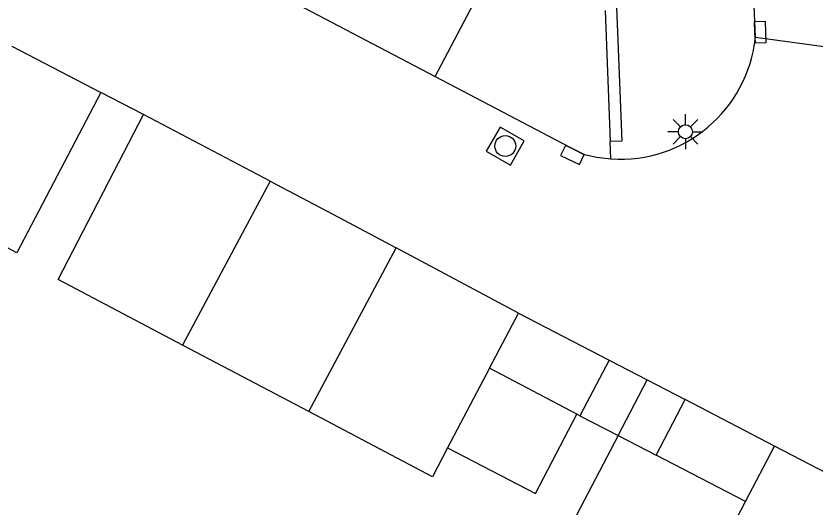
# Model space of a CAD drawing. Extents: x 124000 to 128010, y 398999 to 403000.
# Drawn here: x 126988.44 to 127017.08, y 399851.8 to 399869.4 of the extents above; entities that cross this region are included whole.
import ezdxf

# ---------------------------------------------------------------- set-up
doc = ezdxf.new("R2010")
doc.units = 0
for name, color, linetype in [('gg-afsc-erfafscheiding', 7, 'Continuous'), ('gg-afsc-muur', 7, 'Continuous'), ('gg-bbg-bijgebouw', 7, 'Continuous'), ('gg-bbg-gedigitaliseerde bijgebouw', 7, 'Continuous'), ('gg-bbg-luifel en loopbrug', 7, 'Continuous'), ('gg-bbg-tussenscheiding', 7, 'Continuous'), ('gg-knt-verharding nz', 7, 'Continuous'), ('gt-grn-weggrens', 7, 'Continuous'), ('gt-symb-kolk', 7, 'Continuous'), ('gt-symb-lichtmast', 7, 'Continuous'), ('gt-symb-rioolschacht', 7, 'Continuous')]:
    doc.layers.add(name, color=color, linetype=linetype)

# ---------------------------------------------------------------- blocks, each defined once
blk = doc.blocks.new('gt0-KOLK')
at = {"layer": 'gt-symb-kolk'}
blk.add_lwpolyline([(0, 0), (0.375, 0), (0.375, 0.4), (-0.375, 0.4), (-0.375, 0), (0, 0)], dxfattribs=at)
blk = doc.blocks.new('gt0-RS')
at = {"layer": 'gt-symb-rioolschacht'}
blk.add_lwpolyline([(-0.5, -0.5), (0.5, -0.5), (0.5, 0.5), (-0.5, 0.5)], close=True, dxfattribs=at)
blk.add_circle((0, 0), 0.375, dxfattribs=at)
blk = doc.blocks.new('gt0-LMAST')
at = {"layer": 'gt-symb-lichtmast'}
for p, q in [((-0.005, 0.246), (-0.005, 0.621)), ((-0.182, 0.173), (-0.447, 0.438)), ((0.172, 0.173), (0.437, 0.438)), ((-0.255, -0.004), (-0.63, -0.004)), ((-0.182, -0.181), (-0.447, -0.446)), ((-0.005, -0.254), (-0.005, -0.629)), ((0.437, -0.446), (0.172, -0.181)), ((0.245, -0.004), (0.62, -0.004))]:
    blk.add_line(p, q, dxfattribs=at)
blk.add_circle((-0.005, -0.004), 0.25, dxfattribs=at)

msp = doc.modelspace()

# ---------------------------------------------------------------- linework, layer by layer
at = {"layer": 'gg-afsc-erfafscheiding'}
msp.add_line((126993.008, 399865.87), (126991.483, 399866.653), dxfattribs=at)
at = {"layer": 'gg-afsc-muur'}
msp.add_line((127009.553, 399869.598), (127009.74, 399864.902), dxfattribs=at)
msp.add_lwpolyline([(127008.294, 399911.804), (127010.148, 399864.919), (127009.74, 399864.902)], dxfattribs=at)
at = {"layer": 'gg-bbg-bijgebouw'}
for p, q in [((126988.296, 399868.322), (126991.483, 399866.653)), ((126997.552, 399863.475), (126993.008, 399865.87)), ((127006.454, 399858.753), (127002.068, 399861.085)), ((127006.454, 399858.753), (127009.697, 399857.065)), ((127011.386, 399853.66), (127012.418, 399855.648)), ((127015.629, 399853.98), (127012.418, 399855.648))]:
    msp.add_line(p, q, dxfattribs=at)
for points in [[(126991.483, 399866.653), (126988.476, 399860.913), (126987.41, 399861.471)], [(126997.552, 399863.475), (127000, 399862.185), (127002.068, 399861.085)]]:
    msp.add_lwpolyline(points, dxfattribs=at)
at = {"layer": 'gg-bbg-gedigitaliseerde bijgebouw'}
for p, q in [((126998.934, 399855.221), (126994.413, 399857.603)), ((127009.697, 399857.065), (127008.647, 399855.07)), ((127005.411, 399856.771), (127003.912, 399853.922)), ((127008.537, 399855.128), (127005.411, 399856.771)), ((127000, 399854.659), (126998.934, 399855.221)), ((127008.647, 399855.07), (127008.537, 399855.128)), ((127014.582, 399852), (127015.629, 399853.98)), ((127014.582, 399852), (127011.386, 399853.66))]:
    msp.add_line(p, q, dxfattribs=at)
for points in [[(126994.413, 399857.603), (126989.954, 399859.953), (126993.008, 399865.87)], [(127003.912, 399853.922), (127003.366, 399852.885), (127000, 399854.659)]]:
    msp.add_lwpolyline(points, dxfattribs=at)
at = {"layer": 'gg-bbg-luifel en loopbrug'}
for p, q in [((127009.697, 399857.065), (127011.058, 399856.357)), ((127010.017, 399854.365), (127011.058, 399856.357)), ((127011.058, 399856.357), (127012.418, 399855.648)), ((127008.647, 399855.07), (127010.017, 399854.365)), ((127010.017, 399854.365), (127011.386, 399853.66)), ((127012.555, 399848.105), (127014.582, 399852))]:
    msp.add_line(p, q, dxfattribs=at)
for points in [[(127003.912, 399853.922), (127007.057, 399852.285), (127008.537, 399855.128)], [(127010.017, 399854.365), (127007.994, 399850.479), (127012.555, 399848.105)], [(127019.486, 399850.395), (127018.778, 399852.345), (127015.629, 399853.98)]]:
    msp.add_lwpolyline(points, dxfattribs=at)
at = {"layer": 'gg-bbg-tussenscheiding'}
for p, q in [((126997.552, 399863.475), (126994.413, 399857.603)), ((126998.934, 399855.221), (127002.068, 399861.085)), ((127005.411, 399856.771), (127006.454, 399858.753))]:
    msp.add_line(p, q, dxfattribs=at)
at = {"layer": 'gg-knt-verharding nz'}
for p, q in [((127014.938, 399868.645), (127013.231, 399911.965)), ((126964.113, 399887.94), (127000, 399869.052)), ((127003.465, 399867.234), (127005.793, 399871.673)), ((127000, 399869.052), (127003.465, 399867.234))]:
    msp.add_line(p, q, dxfattribs=at)
msp.add_lwpolyline([(127003.465, 399867.234), (127008.77, 399864.45), (127009.263, 399864.338), (127009.765, 399864.277)], dxfattribs=at)
msp.add_arc((127010.097, 399869.132), 4.866, 266.0935, 354.2609, dxfattribs=at)
at = {"layer": 'gt-grn-weggrens'}
for p, q in [((127014.938, 399868.645), (127021.003, 399867.814)), ((127009.765, 399864.277), (127009.74, 399864.902))]:
    msp.add_line(p, q, dxfattribs=at)

# ---------------------------------------------------------------- block references
at = {"layer": 'gt-symb-kolk'}
for p, rotation in [((127014.913, 399868.815), -87.70709949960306), ((127008.473, 399864.597), 153.6399417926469)]:
    msp.add_blockref('gt0-KOLK', p, dxfattribs=dict(at, rotation=rotation))
at = {"layer": 'gt-symb-lichtmast'}
msp.add_blockref('gt0-LMAST', (127012.437, 399865.256), dxfattribs=at)
at = {"layer": 'gt-symb-rioolschacht', "rotation": 60.589180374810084}
msp.add_blockref('gt0-RS', (127005.978, 399864.74), dxfattribs=at)

doc.saveas('drawing.dxf')
